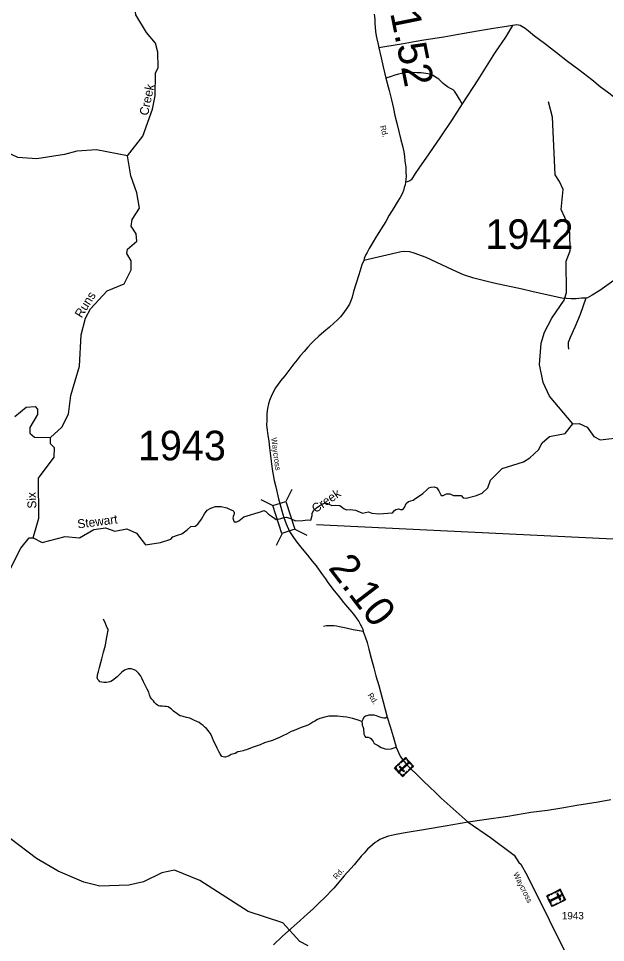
# Model space of a CAD drawing. Extents: x 2093524 to 2270757, y 289120 to 570408.
# Drawn here: x 2235181 to 2245102, y 409015 to 424632 of the extents above; entities that cross this region are included whole.
import ezdxf

# ---------------------------------------------------------------- set-up
doc = ezdxf.new("R2010")
doc.units = 0
for name, color, linetype in [('Exist Cultural Cemetery CELL', 7, 'Continuous'), ('Exist Hydrographic Creek Single Shore', 7, 'Continuous'), ('Exist Hydrographic Creek Single Shore Label', 7, 'Continuous'), ('Exist Hydrographic Misc Water Feature', 7, 'Continuous'), ('Exist Road Non-System Type 51', 7, 'Continuous'), ('Exist Road Secondary Mileage Hundredths English Label', 7, 'Continuous'), ('Exist Road Secondary Structure Standard Bridge CELL', 7, 'Continuous'), ('Exist Road Secondary Structure Standard Bridge Number Label', 7, 'Continuous'), ('Exist Road Secondary Type 51 Attributed', 7, 'Continuous'), ('Exist Road Secondary Type 51 Label', 7, 'Continuous'), ('Exist Road Secondary Type 51 Number Label', 7, 'Continuous')]:
    doc.layers.add(name, color=color, linetype=linetype)

msp = doc.modelspace()

# ---------------------------------------------------------------- linework, layer by layer
at = {"layer": 'Exist Cultural Cemetery CELL'}
for points in [[(2241671, 411820), (2241535, 411966), (2241721, 412140), (2241857, 411994)], [(2241744, 412115), (2241735, 412108), (2241720, 412124), (2241691, 412096), (2241683, 412104), (2241721, 412140)], [(2241567, 411995), (2241574, 411987), (2241551, 411965), (2241579, 411936), (2241570, 411928), (2241535, 411966)], [(2241628, 412037), (2241596, 412007), (2241588, 412016), (2241620, 412045)], [(2241693, 411897), (2241707, 411909), (2241626, 411995), (2241612, 411983)], [(2241618, 411920), (2241631, 411906), (2241779, 412045), (2241766, 412058)], [(2241676, 412082), (2241644, 412052), (2241637, 412061), (2241668, 412090)], [(2241809, 412028), (2241751, 412090), (2241760, 412098), (2241818, 412036)], [(2241834, 412018), (2241826, 412010), (2241841, 411994), (2241812, 411967), (2241819, 411959), (2241857, 411994)], [(2241620, 411874), (2241585, 411912), (2241593, 411920), (2241629, 411882)], [(2241703, 411850), (2241695, 411858), (2241671, 411836), (2241644, 411866), (2241636, 411858), (2241671, 411820)], [(2241757, 411901), (2241725, 411871), (2241717, 411879), (2241749, 411909)], [(2241806, 411946), (2241774, 411917), (2241767, 411925), (2241798, 411955)], [(2244338, 409914), (2244426, 409735), (2244198, 409622), (2244110, 409801)], [(2244125, 409771), (2244135, 409776), (2244125, 409796), (2244161, 409814), (2244156, 409824), (2244110, 409801)], [(2244360, 409803), (2244352, 409820), (2244170, 409730), (2244178, 409713)], [(2244173, 409832), (2244211, 409851), (2244216, 409841), (2244178, 409822)], [(2244233, 409862), (2244272, 409881), (2244277, 409871), (2244238, 409851)], [(2244295, 409847), (2244278, 409839), (2244331, 409733), (2244347, 409741)], [(2244299, 409894), (2244304, 409884), (2244333, 409899), (2244351, 409862), (2244361, 409867), (2244338, 409914)], [(2244371, 409847), (2244394, 409801), (2244384, 409796), (2244361, 409842)], [(2244388, 409716), (2244383, 409726), (2244411, 409740), (2244393, 409777), (2244403, 409782), (2244426, 409735)], [(2244146, 409754), (2244183, 409678), (2244173, 409673), (2244135, 409749)], [(2244184, 409652), (2244194, 409657), (2244204, 409637), (2244240, 409655), (2244245, 409645), (2244198, 409622)], [(2244258, 409665), (2244297, 409684), (2244302, 409674), (2244263, 409654)], [(2244317, 409694), (2244356, 409713), (2244361, 409703), (2244322, 409684)]]:
    msp.add_lwpolyline(points, close=True, dxfattribs=at)
at = {"layer": 'Exist Hydrographic Creek Single Shore'}
for points in [[(2237026, 422309), (2237282, 422642), (2237445, 423101), (2237493, 423326), (2237498, 423710), (2237539, 423801), (2237537, 424060), (2237494, 424212), (2237342, 424392), (2237165, 424691), (2237156, 424740)], [(2237026, 422309), (2236501, 422411), (2236168, 422392), (2235960, 422333), (2235494, 422261), (2235169, 422284), (2234676, 422513), (2234292, 422586), (2233389, 423054), (2233038, 423159), (2232730, 423188), (2232562, 423260), (2231480, 423269), (2231421, 423237), (2231373, 423104), (2231341, 422885), (2231300, 422777), (2231209, 422759)], [(2235724, 417550), (2235914, 417726), (2236029, 417944), (2236068, 418261), (2236214, 418753), (2236243, 419284), (2236316, 419568), (2236398, 419727), (2236678, 420030), (2236969, 420149), (2237084, 420382), (2237083, 420533), (2237015, 420659), (2237023, 420731), (2237180, 420866), (2237170, 420991), (2237086, 421124), (2237102, 421235), (2237225, 421426), (2237181, 421683), (2237079, 421973), (2237026, 422309)], [(2244551, 417780), (2244659, 417788), (2244793, 417723), (2244903, 417567), (2245012, 417509), (2245403, 417554), (2246061, 417557), (2246152, 417607), (2246368, 417643), (2246948, 418008), (2247372, 418193), (2247630, 418221), (2247879, 418331), (2248161, 418401), (2248227, 418468)], [(2239664, 416196), (2239711, 416203), (2239776, 416182), (2239861, 416143), (2239986, 416147), (2240068, 416157), (2240120, 416152), (2240134, 416191), (2240142, 416234), (2240142, 416266), (2240168, 416319), (2240220, 416361), (2240275, 416403), (2240324, 416430), (2240369, 416446), (2240406, 416437), (2240477, 416403), (2240536, 416405), (2240611, 416403), (2240656, 416367), (2240686, 416345), (2240730, 416328), (2240786, 416332), (2240876, 416323), (2240993, 416274), (2241044, 416283), (2241097, 416291), (2241151, 416273), (2241271, 416262), (2241502, 416275), (2241536, 416314), (2241558, 416332), (2241606, 416346), (2241638, 416332), (2241679, 416332), (2241706, 416365), (2241733, 416433), (2241772, 416471), (2241850, 416489), (2241876, 416507), (2242015, 416601), (2242086, 416669), (2242118, 416698), (2242153, 416708), (2242212, 416715), (2242251, 416698), (2242285, 416650), (2242307, 416602), (2242323, 416570), (2242358, 416570), (2242412, 416598), (2242473, 416599), (2242534, 416572), (2242600, 416572), (2242661, 416568), (2242697, 416533), (2242749, 416526), (2242920, 416567), (2243020, 416610), (2243111, 416700), (2243160, 416827), (2243358, 417027), (2243715, 417138), (2243823, 417208), (2243972, 417343), (2244029, 417460), (2244153, 417569), (2244419, 417619), (2244551, 417780)], [(2235430, 415856), (2235503, 416108), (2235527, 416189), (2235522, 416865), (2235785, 417217), (2235792, 417374), (2235725, 417441), (2235724, 417550)], [(2235430, 415856), (2235580, 415775), (2235971, 415875), (2236213, 415854), (2236453, 415997), (2236653, 416022), (2236812, 415967), (2237011, 416009), (2237178, 415936), (2237330, 415737), (2237580, 415774), (2237754, 415833), (2237790, 415872), (2237868, 415897), (2237940, 415921), (2238031, 415988), (2238096, 416044), (2238166, 416053), (2238210, 416084), (2238274, 416169), (2238323, 416260), (2238368, 416323), (2238432, 416357), (2238508, 416386), (2238605, 416386), (2238701, 416359), (2238761, 416335), (2238805, 416316), (2238821, 416299), (2238829, 416281), (2238826, 416254), (2238817, 416229), (2238801, 416193), (2238814, 416153), (2238827, 416126), (2238848, 416123), (2238871, 416123), (2238907, 416141), (2238992, 416209), (2239287, 416299), (2239330, 416314), (2239359, 416301), (2239378, 416283), (2239406, 416254), (2239457, 416218), (2239511, 416180), (2239538, 416165), (2239569, 416170), (2239613, 416183), (2239664, 416196)], [(2232823, 411753), (2232714, 411853), (2232680, 411920), (2232695, 412067), (2232761, 412210), (2233100, 412472), (2233199, 412637), (2233194, 413162), (2233293, 413406), (2233316, 413589), (2233382, 413690), (2233722, 413883), (2234062, 414027), (2234170, 414137), (2234227, 414247), (2234334, 414363), (2234534, 414425), (2234641, 414534), (2234681, 414766), (2234763, 414968), (2234961, 415167), (2235223, 415680), (2235363, 415854), (2235430, 415856)], [(2235483, 410434), (2235038, 410771), (2234862, 410954), (2234803, 411061), (2234710, 411151), (2234535, 411200), (2234093, 411222), (2233901, 411311), (2233741, 411511), (2233249, 411597), (2233190, 411663), (2233163, 411871), (2233105, 411921), (2233006, 411762), (2232823, 411753)], [(2240078, 408958), (2239935, 409033), (2239650, 409347), (2239065, 409542), (2238245, 410061), (2237818, 410240), (2237602, 410195), (2237295, 410043), (2237046, 409983), (2236554, 409970), (2236287, 410034), (2235853, 410223), (2235483, 410434)]]:
    msp.add_lwpolyline(points, dxfattribs=at)
at = {"layer": 'Exist Hydrographic Misc Water Feature'}
for points in [[(2244551, 417780), (2244156, 418251), (2244046, 418482), (2243985, 418782), (2244016, 419142), (2244072, 419331), (2244195, 419568), (2244401, 419869), (2244442, 420003), (2244437, 420528), (2244503, 420704), (2244500, 421012), (2244474, 421134), (2244355, 421402), (2244386, 421742), (2244326, 421875), (2244250, 421991), (2244209, 422966), (2244141, 423223)], [(2235122, 417903), (2235312, 418063), (2235462, 418073), (2235504, 418030), (2235504, 417938), (2235373, 417721), (2235374, 417622), (2235449, 417555), (2235724, 417550)]]:
    msp.add_lwpolyline(points, dxfattribs=at)
at = {"layer": 'Exist Road Non-System Type 51'}
for points in [[(2243531, 424513), (2243431, 424498), (2243210, 424462), (2242972, 424422), (2242681, 424370), (2242367, 424318), (2242030, 424263), (2241900, 424240), (2241653, 424198), (2241409, 424156), (2241269, 424133)], [(2243531, 424513), (2243411, 424314), (2243227, 424043), (2242943, 423596), (2242678, 423188)], [(2245433, 423161), (2245315, 423246), (2245156, 423367), (2245013, 423477), (2244872, 423592), (2244649, 423762), (2244458, 423907), (2244273, 424051), (2244073, 424206), (2243902, 424332), (2243802, 424417), (2243747, 424461), (2243689, 424496), (2243659, 424512), (2243629, 424520), (2243593, 424523), (2243567, 424519), (2243531, 424513)], [(2242678, 423188), (2242636, 423270), (2242585, 423354), (2242549, 423405), (2242526, 423425), (2242482, 423451), (2242432, 423474), (2242384, 423508), (2242356, 423534), (2242319, 423571), (2242283, 423605), (2242227, 423642), (2242187, 423666), (2242132, 423688), (2242068, 423701), (2241984, 423711), (2241913, 423714), (2241841, 423719), (2241782, 423719), (2241718, 423715), (2241655, 423702), (2241601, 423689), (2241541, 423673), (2241479, 423652), (2241389, 423624)], [(2242678, 423188), (2242511, 422927), (2242313, 422632), (2242117, 422344), (2241948, 422103), (2241884, 422011), (2241825, 421912), (2241813, 421900), (2241794, 421888), (2241769, 421876), (2241748, 421869), (2241720, 421867)], [(2244770, 419907), (2244674, 419626), (2244582, 419416), (2244504, 419241), (2244469, 419157), (2244471, 419131), (2244473, 419093), (2244479, 419041)], [(2237033, 413641), (2236971, 413620), (2236948, 413602), (2236924, 413578), (2236892, 413552), (2236870, 413528), (2236850, 413507), (2236826, 413489), (2236791, 413461), (2236771, 413445), (2236743, 413429), (2236725, 413419), (2236669, 413410), (2236621, 413411), (2236591, 413413), (2236557, 413421), (2236543, 413435), (2236523, 413461), (2236515, 413475), (2236512, 413495), (2236516, 413521), (2236518, 413539), (2236532, 413593), (2236553, 413665), (2236575, 413747), (2236590, 413809), (2236619, 413923), (2236650, 414040), (2236671, 414150), (2236687, 414230), (2236692, 414274), (2236694, 414290), (2236694, 414312), (2236682, 414334), (2236669, 414364), (2236649, 414409), (2236618, 414477)], [(2241008, 414269), (2240840, 414300), (2240692, 414332), (2240608, 414352), (2240556, 414359), (2240510, 414365), (2240468, 414367), (2240434, 414366), (2240388, 414366), (2240334, 414358)], [(2240986, 412748), (2240922, 412773), (2240834, 412800), (2240730, 412824), (2240666, 412831), (2240570, 412840), (2240524, 412842), (2240458, 412843), (2240426, 412839), (2240356, 412826), (2240272, 412802), (2240234, 412786), (2240191, 412757), (2240153, 412737), (2240103, 412708), (2240070, 412690), (2240026, 412672), (2239960, 412647), (2239838, 412596), (2239792, 412580), (2239709, 412539), (2239659, 412511), (2239580, 412476), (2239538, 412458), (2239474, 412431), (2239410, 412413), (2239340, 412388), (2239265, 412356), (2239129, 412309), (2239033, 412274), (2239008, 412264), (2238980, 412255), (2238926, 412245), (2238888, 412235), (2238842, 412210), (2238776, 412190), (2238740, 412171), (2238708, 412157), (2238679, 412149), (2238668, 412147), (2238641, 412151), (2238620, 412158), (2238606, 412176), (2238588, 412204), (2238568, 412246), (2238541, 412302), (2238509, 412364), (2238490, 412403), (2238462, 412467), (2238444, 412515), (2238421, 412555), (2238405, 412577), (2238383, 412604), (2238357, 412630), (2238337, 412650), (2238302, 412684), (2238268, 412707), (2238234, 412735), (2238198, 412753), (2238146, 412772), (2238122, 412786), (2238075, 412804), (2238021, 412819), (2237965, 412835), (2237943, 412839), (2237913, 412847), (2237887, 412864), (2237855, 412884), (2237823, 412906), (2237799, 412926), (2237772, 412953), (2237760, 412967), (2237734, 412983), (2237708, 412997), (2237678, 413004), (2237654, 413006), (2237614, 413008), (2237592, 413008), (2237570, 413008), (2237548, 413013), (2237528, 413025), (2237510, 413041), (2237481, 413071), (2237461, 413097), (2237433, 413128), (2237415, 413156), (2237394, 413200), (2237382, 413244), (2237354, 413296), (2237325, 413353), (2237293, 413423), (2237268, 413481), (2237244, 413527), (2237210, 413568), (2237189, 413592), (2237163, 413610), (2237121, 413631), (2237093, 413639), (2237059, 413641), (2237033, 413641)], [(2241414, 412821), (2241384, 412805), (2241354, 412805), (2241328, 412810), (2241286, 412824), (2241234, 412846), (2241194, 412855), (2241140, 412859), (2241102, 412857), (2241066, 412848), (2241044, 412838), (2241024, 412826), (2241010, 412810), (2240998, 412786), (2240986, 412748)], [(2240986, 412748), (2240987, 412710), (2240987, 412688), (2240999, 412664), (2241010, 412630), (2241014, 412598), (2241016, 412568), (2241016, 412534), (2241034, 412504), (2241048, 412488), (2241066, 412486), (2241091, 412483), (2241119, 412473), (2241135, 412463), (2241161, 412437), (2241177, 412411), (2241193, 412381), (2241216, 412366), (2241238, 412358), (2241258, 412342), (2241280, 412330), (2241308, 412309), (2241344, 412297), (2241380, 412289), (2241422, 412285), (2241480, 412290), (2241516, 412300), (2241564, 412319)]]:
    msp.add_lwpolyline(points, dxfattribs=at)
at = {"layer": 'Exist Road Secondary Structure Standard Bridge CELL'}
for p, q in [((2239800, 416673), (2239698, 416471)), ((2239276, 416500), (2239478, 416398)), ((2239638, 415929), (2239536, 415727)), ((2239853, 416000), (2240055, 415898))]:
    msp.add_line(p, q, dxfattribs=at)
msp.add_lwpolyline([(2239698, 416471), (2239854, 416000), (2239634, 415928), (2239478, 416398)], close=True, dxfattribs=at)
at = {"layer": 'Exist Road Secondary Structure Standard Bridge Number Label'}
msp.add_line((2240217, 416078), (2246680, 415766), dxfattribs=at)
at = {"layer": 'Exist Road Secondary Type 51 Attributed'}
for points in [[(2241191, 424702), (2241201, 424622), (2241206, 424550), (2241215, 424414), (2241228, 424338), (2241236, 424286), (2241259, 424194), (2241269, 424133), (2241313, 423969), (2241344, 423813), (2241389, 423624), (2241443, 423414), (2241486, 423259), (2241518, 423113), (2241543, 422991), (2241582, 422838), (2241607, 422724), (2241642, 422582), (2241671, 422477), (2241691, 422377), (2241704, 422297), (2241713, 422219), (2241726, 422119), (2241730, 422041), (2241731, 421969), (2241727, 421913), (2241720, 421867), (2241714, 421823), (2241700, 421775), (2241687, 421725), (2241669, 421677), (2241632, 421607), (2241582, 421528), (2241523, 421430), (2241446, 421305), (2241391, 421199), (2241312, 421078), (2241231, 420954), (2241158, 420831), (2241105, 420743), (2241072, 420679), (2241046, 420630), (2241021, 420574), (2241019, 420544)], [(2245456, 420357), (2245007, 420035), (2244878, 419956), (2244796, 419913), (2244770, 419907), (2244698, 419905), (2244608, 419894), (2244520, 419891), (2244363, 419906), (2243878, 420010), (2243692, 420056), (2243217, 420156), (2242874, 420245), (2242702, 420300), (2242517, 420382), (2242070, 420593), (2241871, 420667), (2241797, 420688), (2241707, 420696), (2241649, 420687), (2241019, 420544)], [(2241019, 420544), (2240983, 420468), (2240933, 420301), (2240886, 420157), (2240843, 420015), (2240818, 419923), (2240796, 419857), (2240775, 419804), (2240733, 419738), (2240682, 419660), (2240625, 419587), (2240573, 419539), (2240512, 419480), (2240436, 419416), (2240343, 419335), (2240259, 419263), (2240178, 419190), (2240135, 419142), (2240073, 419079), (2240010, 419005), (2239944, 418928), (2239891, 418862), (2239836, 418795), (2239768, 418703), (2239681, 418594), (2239612, 418506), (2239559, 418435), (2239521, 418383), (2239500, 418345), (2239462, 418273), (2239423, 418178), (2239409, 418120), (2239392, 418038), (2239381, 417956), (2239376, 417836), (2239374, 417758), (2239385, 417672), (2239398, 417582), (2239414, 417492), (2239424, 417377), (2239447, 417197), (2239468, 417017), (2239503, 416821), (2239528, 416716), (2239564, 416564), (2239578, 416513), (2239597, 416433), (2239634, 416309), (2239664, 416196)], [(2239664, 416196), (2239703, 416092), (2239761, 415964), (2239828, 415861), (2239886, 415782), (2239974, 415669), (2240065, 415562), (2240144, 415460), (2240210, 415380), (2240304, 415250), (2240367, 415162), (2240409, 415100), (2240446, 415046), (2240492, 414986), (2240601, 414855), (2240674, 414760), (2240741, 414683), (2240813, 414599), (2240860, 414542), (2240902, 414486), (2240933, 414440), (2240957, 414397), (2240982, 414347), (2241000, 414309), (2241008, 414269), (2241043, 414179), (2241073, 414086), (2241103, 413972), (2241142, 413822), (2241189, 413657), (2241220, 413523), (2241270, 413360), (2241298, 413252), (2241346, 413085), (2241381, 412953), (2241414, 412821), (2241463, 412668), (2241512, 412496), (2241545, 412380), (2241564, 412319), (2241605, 412229), (2241633, 412167), (2241657, 412131), (2241700, 412076), (2241746, 412020), (2241815, 411947), (2241905, 411860), (2242022, 411749), (2242133, 411643), (2242228, 411548), (2242324, 411455), (2242781, 411051)], [(2245191, 411425), (2244976, 411385), (2244618, 411328), (2244363, 411286), (2244123, 411248), (2243838, 411212), (2243454, 411145), (2243051, 411089), (2242781, 411051)], [(2242781, 411051), (2242392, 410980), (2242093, 410933), (2241682, 410864), (2241534, 410835), (2241432, 410812), (2241356, 410785), (2241287, 410755), (2241247, 410727), (2241207, 410704), (2241162, 410668), (2241082, 410595), (2241023, 410527), (2240971, 410475), (2240856, 410328), (2240684, 410143), (2240508, 409936), (2240349, 409762), (2240268, 409690), (2240159, 409587), (2240063, 409500), (2239943, 409389), (2239788, 409252), (2239643, 409121), (2239490, 408978)], [(2242781, 411051), (2243157, 410792), (2243560, 410494), (2243639, 410370), (2243669, 410337), (2243779, 410148), (2244152, 409401), (2244415, 408864)]]:
    msp.add_lwpolyline(points, dxfattribs=at)

# ---------------------------------------------------------------- texts
at = {"layer": 'Exist Hydrographic Creek Single Shore Label'}
for s, rotation, p in [('Creek', 77.98, (2237369, 422982)), ('Runs', 58.0836, (2236248, 419559)), ('Creek', 34.1398, (2240201, 416269)), ('Six', 92.1983, (2235484, 416352)), ('Stewart', 7.2914, (2236187, 416012))]:
    msp.add_text(s, height=150, rotation=rotation, dxfattribs=at).set_placement(p)
at = {"layer": 'Exist Road Secondary Mileage Hundredths English Label'}
for s, rotation, p in [('1.52', 281.3747, (2241461, 424726)), ('2.10', 307.421, (2240404, 415344))]:
    msp.add_text(s, height=500, rotation=rotation, dxfattribs=at).set_placement(p)
at = {"layer": 'Exist Road Secondary Type 51 Label'}
for s, rotation, p in [('Rd.', 285.4919, (2241289, 422810)), ('Waycross', 277.3851, (2239452, 417542)), ('Rd.', 303.8792, (2241078, 413194)), ('Rd.', 49.6284, (2240560, 410073)), ('Waycross', 296.5513, (2243539, 410175))]:
    msp.add_text(s, height=95, rotation=rotation, dxfattribs=at).set_placement(p)
at = {"layer": 'Exist Road Secondary Type 51 Number Label'}
for s, height, p in [('1942', 500, (2243073, 420737)), ('1943', 500, (2237199, 417164)), ('1943', 125, (2244364, 409407))]:
    msp.add_text(s, height=height, dxfattribs=at).set_placement(p)

doc.saveas('drawing.dxf')
